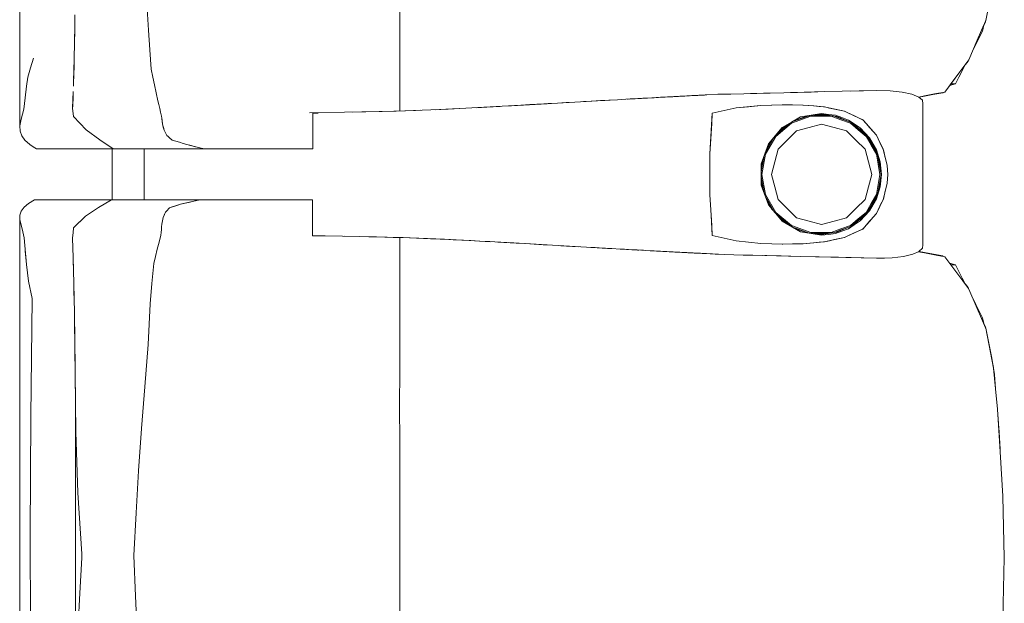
# Model space of a CAD drawing. Header units: millimetres. Extents: x -261 to 187, y -214 to 106.
# Tile 845 of 1056: x -201.013 to -200.241, y 9.912 to 10.37. Entities that reach past the tile are written whole.
import ezdxf

# ---------------------------------------------------------------- set-up
doc = ezdxf.new("R2010")
doc.units = ezdxf.units.MM
doc.header["$LTSCALE"] = 0.005
doc.header["$MEASUREMENT"] = 0
doc.layers.add('IFC-Elemento de mobília-Contorno', color=9, linetype='Continuous', lineweight=5)
doc.layers.add('IFC-Laje-Contorno', color=9, linetype='Continuous', lineweight=5)

msp = doc.modelspace()

# ---------------------------------------------------------------- linework, layer by layer
at = {"layer": 'IFC-Elemento de mobília-Contorno', "lineweight": 5}
for p, q in [((-201.01273, 10.45419), (-201.01265, 10.28658)), ((-200.9139, 10.39306), (-200.91165, 10.36155)), ((-200.71487, 10.38216), (-200.71486, 10.34025)), ((-200.96964, 10.36185), (-200.96949, 10.37365)), ((-200.25547, 10.36915), (-200.25392, 10.37699)), ((-200.25878, 10.36145), (-200.25547, 10.36915)), ((-200.2572, 10.36478), (-200.25577, 10.36803)), ((-200.25577, 10.36803), (-200.25562, 10.36882)), ((-200.25577, 10.36803), (-200.25562, 10.36882)), ((-200.96982, 10.35093), (-200.96964, 10.36185)), ((-200.96978, 10.35306), (-200.9697, 10.35846)), ((-200.91165, 10.36155), (-200.91071, 10.34623)), ((-200.2633, 10.35051), (-200.25802, 10.36088)), ((-200.2633, 10.35051), (-200.25802, 10.36088)), ((-200.26209, 10.35376), (-200.25878, 10.36145)), ((-200.26066, 10.35569), (-200.25802, 10.36088)), ((-200.25802, 10.36088), (-200.25706, 10.36546)), ((-200.25802, 10.36088), (-200.25706, 10.36546)), ((-200.25802, 10.36088), (-200.25706, 10.36546)), ((-200.97001, 10.34002), (-200.96982, 10.35093)), ((-200.96987, 10.348), (-200.96978, 10.35306)), ((-200.26871, 10.33837), (-200.26209, 10.35376)), ((-200.26555, 10.34573), (-200.2633, 10.35051)), ((-200.2654, 10.34607), (-200.26209, 10.35376)), ((-200.26539, 10.34609), (-200.2633, 10.35051)), ((-200.2633, 10.35051), (-200.26066, 10.35569)), ((-200.91071, 10.34623), (-200.90978, 10.33091)), ((-201.0044, 10.33215), (-201.0019, 10.33964)), ((-200.97031, 10.32887), (-200.97001, 10.34002)), ((-200.97017, 10.33238), (-200.97008, 10.33738)), ((-200.71487, 10.29817), (-200.71486, 10.34025)), ((-200.27648, 10.32459), (-200.27121, 10.33496)), ((-200.27582, 10.32887), (-200.26871, 10.33837)), ((-200.27384, 10.32978), (-200.27121, 10.33496)), ((-200.27136, 10.33466), (-200.26931, 10.33721)), ((-200.27121, 10.33496), (-200.27109, 10.33519)), ((-200.26931, 10.33721), (-200.26893, 10.33808)), ((-201.00628, 10.32482), (-201.0044, 10.33215)), ((-200.97062, 10.31773), (-200.97031, 10.32887)), ((-200.97046, 10.32356), (-200.97017, 10.33238)), ((-200.90978, 10.33091), (-200.90845, 10.32474)), ((-200.28766, 10.31303), (-200.27582, 10.32887)), ((-200.27819, 10.3257), (-200.27582, 10.32887)), ((-200.27648, 10.32459), (-200.27384, 10.32978)), ((-200.27582, 10.32887), (-200.27345, 10.33204)), ((-201.00746, 10.31772), (-201.00628, 10.32482)), ((-200.90845, 10.32474), (-200.90711, 10.31857)), ((-200.28766, 10.31303), (-200.27819, 10.3257)), ((-200.28529, 10.3162), (-200.28293, 10.31936)), ((-200.28389, 10.31807), (-200.27912, 10.31941)), ((-200.28293, 10.31936), (-200.27819, 10.3257)), ((-200.28293, 10.31936), (-200.27912, 10.31941)), ((-200.27912, 10.31941), (-200.27648, 10.32459)), ((-201.00849, 10.30862), (-201.00746, 10.31772)), ((-200.971, 10.30698), (-200.97078, 10.31347)), ((-200.90711, 10.31857), (-200.90445, 10.30624)), ((-200.45523, 10.31148), (-200.445, 10.31171)), ((-200.445, 10.31171), (-200.42455, 10.31216)), ((-200.445, 10.31171), (-200.42966, 10.31204)), ((-200.445, 10.31171), (-200.43989, 10.31182)), ((-200.43989, 10.31182), (-200.43478, 10.31193)), ((-200.43478, 10.31193), (-200.42966, 10.31204)), ((-200.42966, 10.31204), (-200.42455, 10.31216)), ((-200.42455, 10.31216), (-200.41382, 10.31245)), ((-200.41382, 10.31245), (-200.39772, 10.3129)), ((-200.41382, 10.31245), (-200.40846, 10.31261)), ((-200.40846, 10.31261), (-200.39772, 10.3129)), ((-200.40846, 10.31261), (-200.40309, 10.31275)), ((-200.40309, 10.31275), (-200.39236, 10.31305)), ((-200.40309, 10.31275), (-200.39772, 10.3129)), ((-200.39772, 10.3129), (-200.38163, 10.31335)), ((-200.39236, 10.31305), (-200.38163, 10.31335)), ((-200.38163, 10.31335), (-200.34113, 10.31425)), ((-200.36138, 10.3138), (-200.34113, 10.31425)), ((-200.36138, 10.3138), (-200.35125, 10.31403)), ((-200.35125, 10.31403), (-200.34113, 10.31425)), ((-200.34113, 10.31425), (-200.33032, 10.3139)), ((-200.33032, 10.3139), (-200.32089, 10.31292)), ((-200.32089, 10.31292), (-200.31333, 10.31132)), ((-200.29707, 10.311), (-200.28923, 10.3124)), ((-200.29551, 10.31152), (-200.28766, 10.31303)), ((-200.28923, 10.3124), (-200.28892, 10.31279)), ((-200.28923, 10.3124), (-200.28894, 10.31278)), ((-200.28766, 10.31303), (-200.28529, 10.3162)), ((-201.00952, 10.29952), (-201.00849, 10.30862)), ((-200.97122, 10.3005), (-200.971, 10.30698)), ((-200.97121, 10.30174), (-200.97091, 10.30973)), ((-200.97091, 10.30973), (-200.97086, 10.31119)), ((-200.90445, 10.30624), (-200.90371, 10.30321)), ((-200.62243, 10.30259), (-200.59923, 10.30393)), ((-200.61274, 10.30315), (-200.59123, 10.3044)), ((-200.60557, 10.30357), (-200.59123, 10.3044)), ((-200.60557, 10.30357), (-200.5984, 10.30398)), ((-200.5984, 10.30398), (-200.59123, 10.3044)), ((-200.59123, 10.3044), (-200.57768, 10.30517)), ((-200.59123, 10.3044), (-200.58445, 10.30478)), ((-200.58445, 10.30478), (-200.57768, 10.30517)), ((-200.57768, 10.30517), (-200.56412, 10.30595)), ((-200.5709, 10.30556), (-200.56412, 10.30595)), ((-200.5709, 10.30556), (-200.56895, 10.30567)), ((-200.56895, 10.30567), (-200.56484, 10.30591)), ((-200.56484, 10.30591), (-200.5567, 10.30636)), ((-200.56412, 10.30595), (-200.55081, 10.30669)), ((-200.56412, 10.30595), (-200.55747, 10.30632)), ((-200.55747, 10.30632), (-200.55414, 10.30651)), ((-200.5567, 10.30636), (-200.5499, 10.30674)), ((-200.5567, 10.30636), (-200.55414, 10.30651)), ((-200.5567, 10.30636), (-200.5549, 10.30646)), ((-200.55414, 10.30651), (-200.55081, 10.30669)), ((-200.55081, 10.30669), (-200.54416, 10.30706)), ((-200.54416, 10.30706), (-200.5375, 10.30744)), ((-200.54416, 10.30706), (-200.54083, 10.30725)), ((-200.54083, 10.30725), (-200.5375, 10.30744)), ((-200.5375, 10.30744), (-200.52565, 10.30808)), ((-200.5375, 10.30744), (-200.53073, 10.3078)), ((-200.5375, 10.30744), (-200.53412, 10.30762)), ((-200.53634, 10.3075), (-200.53412, 10.30762)), ((-200.53615, 10.30751), (-200.53227, 10.30772)), ((-200.53517, 10.30756), (-200.53431, 10.30761)), ((-200.5349, 10.30758), (-200.53431, 10.30761)), ((-200.53412, 10.30762), (-200.53073, 10.3078)), ((-200.53227, 10.30772), (-200.52812, 10.30795)), ((-200.53227, 10.30772), (-200.5302, 10.30784)), ((-200.53073, 10.3078), (-200.52565, 10.30808)), ((-200.53073, 10.3078), (-200.52735, 10.30799)), ((-200.5302, 10.30784), (-200.52812, 10.30795)), ((-200.52812, 10.30795), (-200.52481, 10.30812)), ((-200.52812, 10.30795), (-200.52524, 10.3081)), ((-200.52812, 10.30795), (-200.52542, 10.30809)), ((-200.52812, 10.30795), (-200.52715, 10.308)), ((-200.52735, 10.30799), (-200.52565, 10.30808)), ((-200.52565, 10.30808), (-200.51549, 10.30863)), ((-200.52565, 10.30808), (-200.52057, 10.30835)), ((-200.52565, 10.30808), (-200.52396, 10.30817)), ((-200.52396, 10.30817), (-200.52057, 10.30835)), ((-200.52396, 10.30817), (-200.52227, 10.30826)), ((-200.52237, 10.30826), (-200.52057, 10.30835)), ((-200.52057, 10.30835), (-200.51549, 10.30863)), ((-200.51719, 10.30854), (-200.51549, 10.30863)), ((-200.51549, 10.30863), (-200.51211, 10.30881)), ((-200.5138, 10.30872), (-200.51042, 10.30891)), ((-200.51042, 10.30891), (-200.50904, 10.30898)), ((-200.50904, 10.30898), (-200.50219, 10.30934)), ((-200.50904, 10.30898), (-200.50493, 10.3092)), ((-200.50904, 10.30898), (-200.50767, 10.30905)), ((-200.50767, 10.30905), (-200.50493, 10.3092)), ((-200.50767, 10.30905), (-200.50665, 10.30911)), ((-200.50493, 10.3092), (-200.50356, 10.30927)), ((-200.50356, 10.30927), (-200.50219, 10.30934)), ((-200.50237, 10.30933), (-200.5022, 10.30934)), ((-200.5022, 10.30934), (-200.5018, 10.30936)), ((-200.50219, 10.30934), (-200.49396, 10.30978)), ((-200.50219, 10.30934), (-200.49808, 10.30956)), ((-200.50219, 10.30934), (-200.49945, 10.30949)), ((-200.50219, 10.30934), (-200.50082, 10.30942)), ((-200.50082, 10.30942), (-200.49945, 10.30949)), ((-200.50082, 10.30942), (-200.49945, 10.30949)), ((-200.49984, 10.30947), (-200.49909, 10.30951)), ((-200.49952, 10.30948), (-200.49808, 10.30956)), ((-200.49909, 10.30951), (-200.49702, 10.30962)), ((-200.49808, 10.30956), (-200.49396, 10.30978)), ((-200.49808, 10.30956), (-200.49533, 10.3097)), ((-200.49808, 10.30956), (-200.49671, 10.30963)), ((-200.49702, 10.30962), (-200.49533, 10.3097)), ((-200.49702, 10.30962), (-200.49631, 10.30966)), ((-200.49671, 10.30963), (-200.49396, 10.30978)), ((-200.49537, 10.3097), (-200.49396, 10.30978)), ((-200.49396, 10.30978), (-200.48848, 10.31007)), ((-200.49396, 10.30978), (-200.49191, 10.30989)), ((-200.49259, 10.30985), (-200.49122, 10.30993)), ((-200.49191, 10.30989), (-200.48985, 10.30999)), ((-200.49122, 10.30993), (-200.48985, 10.30999)), ((-200.48985, 10.30999), (-200.48848, 10.31007)), ((-200.48985, 10.30999), (-200.48917, 10.31003)), ((-200.48917, 10.31003), (-200.48848, 10.31007)), ((-200.48848, 10.31007), (-200.48758, 10.31012)), ((-200.48758, 10.31012), (-200.48578, 10.31021)), ((-200.48668, 10.31016), (-200.48218, 10.31039)), ((-200.48668, 10.31016), (-200.48488, 10.31025)), ((-200.48578, 10.31021), (-200.48398, 10.3103)), ((-200.48488, 10.31025), (-200.48218, 10.31039)), ((-200.48398, 10.3103), (-200.48218, 10.31039)), ((-200.48398, 10.3103), (-200.48308, 10.31035)), ((-200.48308, 10.31035), (-200.48128, 10.31044)), ((-200.48218, 10.31039), (-200.47697, 10.31066)), ((-200.48218, 10.31039), (-200.48128, 10.31044)), ((-200.48218, 10.31039), (-200.48157, 10.31042)), ((-200.48173, 10.31041), (-200.47993, 10.31051)), ((-200.48173, 10.31041), (-200.48038, 10.31049)), ((-200.48128, 10.31044), (-200.47858, 10.31058)), ((-200.48128, 10.31044), (-200.47993, 10.31051)), ((-200.48038, 10.31049), (-200.47976, 10.31051)), ((-200.47993, 10.31051), (-200.47858, 10.31058)), ((-200.47993, 10.31051), (-200.47948, 10.31053)), ((-200.47948, 10.31053), (-200.47697, 10.31066)), ((-200.47858, 10.31058), (-200.47633, 10.31069)), ((-200.47858, 10.31058), (-200.47697, 10.31066)), ((-200.47858, 10.31058), (-200.47723, 10.31065)), ((-200.47858, 10.31058), (-200.47768, 10.31062)), ((-200.47858, 10.31058), (-200.47798, 10.31061)), ((-200.47813, 10.3106), (-200.47768, 10.31062)), ((-200.47768, 10.31062), (-200.47723, 10.31065)), ((-200.47723, 10.31065), (-200.47633, 10.31069)), ((-200.47723, 10.31065), (-200.47678, 10.31067)), ((-200.47697, 10.31066), (-200.47408, 10.31081)), ((-200.47697, 10.31066), (-200.47498, 10.31076)), ((-200.47697, 10.31066), (-200.47588, 10.31072)), ((-200.47588, 10.31072), (-200.47543, 10.31074)), ((-200.47543, 10.31074), (-200.47453, 10.31079)), ((-200.47501, 10.31076), (-200.47408, 10.31081)), ((-200.47408, 10.31081), (-200.46546, 10.31126)), ((-200.46546, 10.31126), (-200.45523, 10.31148)), ((-200.31333, 10.31132), (-200.308, 10.30914)), ((-200.308, 10.30914), (-200.30336, 10.31002)), ((-200.308, 10.30914), (-200.3051, 10.30656)), ((-200.30791, 10.30906), (-200.3049, 10.3096)), ((-200.3051, 10.30656), (-200.30471, 10.30381)), ((-200.3049, 10.3096), (-200.29707, 10.311)), ((-200.30336, 10.31002), (-200.29551, 10.31152)), ((-201.01056, 10.29559), (-201.00952, 10.29952)), ((-200.97122, 10.3005), (-200.97065, 10.29379)), ((-200.97121, 10.30174), (-200.97119, 10.30145)), ((-200.90371, 10.30321), (-200.90298, 10.30018)), ((-200.90298, 10.30018), (-200.90225, 10.29714)), ((-200.90225, 10.29714), (-200.90151, 10.29411)), ((-200.7855, 10.29677), (-200.75807, 10.29717)), ((-200.78305, 10.29657), (-200.78087, 10.29657)), ((-200.78305, 10.28177), (-200.78305, 10.29657)), ((-200.78087, 10.29657), (-200.77889, 10.29657)), ((-200.75817, 10.29717), (-200.74454, 10.29743)), ((-200.75156, 10.29729), (-200.74145, 10.2975)), ((-200.74454, 10.29743), (-200.73102, 10.29769)), ((-200.74145, 10.2975), (-200.72848, 10.29776)), ((-200.73102, 10.29769), (-200.71752, 10.29808)), ((-200.71957, 10.29802), (-200.71805, 10.29807)), ((-200.71805, 10.29807), (-200.71025, 10.29833)), ((-200.71752, 10.29808), (-200.70403, 10.29848)), ((-200.71025, 10.29833), (-200.70245, 10.29859)), ((-200.70403, 10.29848), (-200.69046, 10.29905)), ((-200.70245, 10.29859), (-200.69868, 10.29871)), ((-200.69046, 10.29905), (-200.67689, 10.29963)), ((-200.68649, 10.29922), (-200.67865, 10.29959)), ((-200.67865, 10.29959), (-200.6682, 10.30009)), ((-200.67689, 10.29963), (-200.66292, 10.30036)), ((-200.66292, 10.30036), (-200.64895, 10.30109)), ((-200.65477, 10.30078), (-200.64667, 10.30123)), ((-200.64895, 10.30109), (-200.61991, 10.30273)), ((-200.64895, 10.30109), (-200.64168, 10.3015)), ((-200.64667, 10.30123), (-200.63846, 10.30168)), ((-200.64667, 10.30123), (-200.63867, 10.30167)), ((-200.64168, 10.3015), (-200.63443, 10.30191)), ((-200.63867, 10.30167), (-200.63622, 10.30181)), ((-200.63443, 10.30191), (-200.61991, 10.30273)), ((-200.63443, 10.30191), (-200.62717, 10.30232)), ((-200.62717, 10.30232), (-200.61991, 10.30273)), ((-200.62717, 10.30232), (-200.62243, 10.30259)), ((-200.62243, 10.30259), (-200.6106, 10.30327)), ((-200.61991, 10.30273), (-200.61274, 10.30315)), ((-200.6142, 10.30307), (-200.6106, 10.30327)), ((-200.61395, 10.30308), (-200.60061, 10.30385)), ((-200.61274, 10.30315), (-200.60557, 10.30357)), ((-200.4717, 10.26449), (-200.46985, 10.29648)), ((-200.47124, 10.27249), (-200.46985, 10.29648)), ((-200.47078, 10.28048), (-200.46985, 10.29648)), ((-200.47031, 10.28848), (-200.46985, 10.29648)), ((-200.46985, 10.29648), (-200.45103, 10.30054)), ((-200.46985, 10.29648), (-200.46044, 10.29851)), ((-200.46044, 10.29851), (-200.45103, 10.30054)), ((-200.45103, 10.30054), (-200.43173, 10.3026)), ((-200.45103, 10.30054), (-200.44138, 10.30157)), ((-200.44138, 10.30157), (-200.43173, 10.3026)), ((-200.43173, 10.3026), (-200.41463, 10.30314)), ((-200.43173, 10.3026), (-200.42332, 10.30287)), ((-200.42332, 10.30287), (-200.4149, 10.30314)), ((-200.41495, 10.30314), (-200.40685, 10.30301)), ((-200.4149, 10.30314), (-200.41484, 10.30313)), ((-200.41463, 10.30314), (-200.3987, 10.30287)), ((-200.40685, 10.30301), (-200.39879, 10.30287)), ((-200.39879, 10.30287), (-200.3905, 10.30213)), ((-200.3987, 10.30287), (-200.39032, 10.30211)), ((-200.39237, 10.29486), (-200.38417, 10.29624)), ((-200.3905, 10.30213), (-200.38221, 10.30139)), ((-200.39032, 10.30211), (-200.38613, 10.30174)), ((-200.38613, 10.30174), (-200.38194, 10.30136)), ((-200.38417, 10.29624), (-200.37874, 10.29556)), ((-200.38252, 10.30142), (-200.38215, 10.30138)), ((-200.38221, 10.30139), (-200.36623, 10.298)), ((-200.38194, 10.30136), (-200.37797, 10.30051)), ((-200.37797, 10.30051), (-200.37397, 10.29965)), ((-200.374, 10.29966), (-200.37003, 10.29881)), ((-200.37003, 10.29881), (-200.36606, 10.29795)), ((-200.36651, 10.29806), (-200.36606, 10.29795)), ((-200.36623, 10.298), (-200.35901, 10.29466)), ((-200.36606, 10.29795), (-200.36242, 10.29624)), ((-200.36242, 10.29624), (-200.35878, 10.29453)), ((-200.30473, 10.19322), (-200.30471, 10.30381)), ((-201.01265, 10.28658), (-201.0116, 10.29166)), ((-201.0116, 10.29166), (-201.01056, 10.29559)), ((-200.97065, 10.29379), (-200.96561, 10.28865)), ((-200.96561, 10.28865), (-200.96056, 10.28353)), ((-200.90151, 10.29411), (-200.90135, 10.29262)), ((-200.90135, 10.29262), (-200.90085, 10.28814)), ((-200.90135, 10.29262), (-200.90118, 10.29112)), ((-200.90135, 10.29262), (-200.90101, 10.28963)), ((-200.90118, 10.29112), (-200.90101, 10.28963)), ((-200.90101, 10.28963), (-200.90085, 10.28814)), ((-200.47124, 10.27249), (-200.47031, 10.28848)), ((-200.47078, 10.28048), (-200.47031, 10.28848)), ((-200.42004, 10.27828), (-200.40773, 10.28858)), ((-200.4157, 10.28391), (-200.40717, 10.28971)), ((-200.41504, 10.28522), (-200.4078, 10.28935)), ((-200.4078, 10.28935), (-200.40056, 10.29348)), ((-200.40773, 10.28858), (-200.39265, 10.29405)), ((-200.40736, 10.28958), (-200.39381, 10.2945)), ((-200.40574, 10.29053), (-200.39553, 10.29431)), ((-200.40056, 10.29348), (-200.39237, 10.29486)), ((-200.39553, 10.29431), (-200.38417, 10.29558)), ((-200.39265, 10.29405), (-200.37662, 10.29405)), ((-200.39055, 10.29487), (-200.37911, 10.29487)), ((-200.38417, 10.29558), (-200.37207, 10.29387)), ((-200.37874, 10.29556), (-200.37331, 10.29488)), ((-200.37662, 10.29405), (-200.36909, 10.29131)), ((-200.37483, 10.29426), (-200.36882, 10.29208)), ((-200.37331, 10.29488), (-200.36818, 10.29297)), ((-200.37207, 10.29387), (-200.36083, 10.28911)), ((-200.36909, 10.29131), (-200.36155, 10.28858)), ((-200.36882, 10.29208), (-200.36196, 10.28959)), ((-200.36818, 10.29297), (-200.36306, 10.29106)), ((-200.36306, 10.29106), (-200.35851, 10.28803)), ((-200.36155, 10.28858), (-200.35539, 10.28341)), ((-200.36103, 10.2892), (-200.35488, 10.28404)), ((-200.36083, 10.28911), (-200.35118, 10.28161)), ((-200.35901, 10.29466), (-200.35178, 10.29132)), ((-200.35878, 10.29453), (-200.3515, 10.29111)), ((-200.35215, 10.29149), (-200.35172, 10.29124)), ((-200.35178, 10.29132), (-200.34912, 10.28827)), ((-200.3515, 10.29111), (-200.34891, 10.28812)), ((-201.01265, 10.28658), (-201.0125, 10.28247)), ((-201.0125, 10.28247), (-201.01113, 10.27875)), ((-200.96056, 10.28353), (-200.95002, 10.27568)), ((-200.90085, 10.28814), (-200.9005, 10.28688)), ((-200.9005, 10.28688), (-200.89982, 10.28436)), ((-200.9005, 10.28688), (-200.90016, 10.28562)), ((-200.90016, 10.28562), (-200.89948, 10.28311)), ((-200.89948, 10.28311), (-200.89899, 10.28208)), ((-200.89899, 10.28208), (-200.8985, 10.28105)), ((-200.8985, 10.28105), (-200.89801, 10.28002)), ((-200.78305, 10.26852), (-200.78305, 10.28177)), ((-200.4706, 10.28345), (-200.4706, 10.28346)), ((-200.42578, 10.27249), (-200.41504, 10.28522)), ((-200.42332, 10.27539), (-200.4157, 10.28391)), ((-200.41898, 10.28024), (-200.40977, 10.28794)), ((-200.41105, 10.27536), (-200.40385, 10.28256)), ((-200.40385, 10.28256), (-200.39401, 10.2852)), ((-200.39401, 10.2852), (-200.38417, 10.28783)), ((-200.38417, 10.28783), (-200.37433, 10.2852)), ((-200.37433, 10.2852), (-200.3645, 10.28256)), ((-200.3645, 10.28256), (-200.3573, 10.27536)), ((-200.35851, 10.28803), (-200.35397, 10.285)), ((-200.35539, 10.28341), (-200.34923, 10.27826)), ((-200.35488, 10.28404), (-200.34978, 10.27977)), ((-200.35397, 10.285), (-200.34653, 10.27704)), ((-200.35118, 10.28161), (-200.34378, 10.27189)), ((-200.34912, 10.28827), (-200.34646, 10.28521)), ((-200.34912, 10.28827), (-200.3438, 10.28216)), ((-200.34891, 10.28812), (-200.34372, 10.28211)), ((-200.34891, 10.28812), (-200.34631, 10.28511)), ((-200.34631, 10.28511), (-200.34372, 10.28211)), ((-200.3438, 10.28216), (-200.34113, 10.27911)), ((-200.34372, 10.28211), (-200.34113, 10.27911)), ((-201.01113, 10.27875), (-201.00864, 10.27519)), ((-201.00864, 10.27519), (-201.0048, 10.2718)), ((-200.95002, 10.27568), (-200.93951, 10.26852)), ((-200.89801, 10.28002), (-200.89752, 10.279)), ((-200.89752, 10.279), (-200.89642, 10.2781)), ((-200.89642, 10.2781), (-200.89531, 10.2772)), ((-200.89531, 10.2772), (-200.8931, 10.27541)), ((-200.8931, 10.27541), (-200.8874, 10.27365)), ((-200.8874, 10.27365), (-200.88454, 10.27277)), ((-200.47124, 10.27249), (-200.47078, 10.28048)), ((-200.42823, 10.26579), (-200.42148, 10.27745)), ((-200.42811, 10.26435), (-200.42004, 10.27828)), ((-200.42785, 10.26681), (-200.42329, 10.27544)), ((-200.41825, 10.26816), (-200.41105, 10.27536)), ((-200.3573, 10.27536), (-200.35009, 10.26816)), ((-200.34923, 10.27826), (-200.3452, 10.2713)), ((-200.34726, 10.27646), (-200.34451, 10.27171)), ((-200.34653, 10.27704), (-200.34113, 10.26763)), ((-200.34113, 10.27911), (-200.33983, 10.27642)), ((-200.34113, 10.27911), (-200.33707, 10.27064)), ((-200.34113, 10.27911), (-200.33978, 10.27629)), ((-200.33983, 10.27642), (-200.33852, 10.27373)), ((-200.33978, 10.27629), (-200.33843, 10.27346)), ((-200.33978, 10.27629), (-200.33707, 10.27064)), ((-200.33852, 10.27373), (-200.33722, 10.27103)), ((-200.33843, 10.27346), (-200.33707, 10.27064)), ((-201.0048, 10.2718), (-201.00214, 10.27016)), ((-201.00214, 10.27016), (-200.99948, 10.26852)), ((-200.99948, 10.26852), (-200.93951, 10.26852)), ((-200.93951, 10.26852), (-200.89824, 10.26852)), ((-200.91528, 10.22844), (-200.91528, 10.26852)), ((-200.89824, 10.26852), (-200.86818, 10.26852)), ((-200.88454, 10.27277), (-200.8817, 10.27189)), ((-200.8817, 10.27189), (-200.87156, 10.26936)), ((-200.8817, 10.27189), (-200.87494, 10.27021)), ((-200.8817, 10.27189), (-200.87831, 10.27105)), ((-200.87831, 10.27105), (-200.87494, 10.27021)), ((-200.87156, 10.26936), (-200.86818, 10.26852)), ((-200.86818, 10.26852), (-200.8662, 10.26852)), ((-200.8662, 10.26852), (-200.86424, 10.26852)), ((-200.86424, 10.26852), (-200.86231, 10.26852)), ((-200.86231, 10.26852), (-200.86039, 10.26852)), ((-200.86039, 10.26852), (-200.85847, 10.26852)), ((-200.85847, 10.26852), (-200.85655, 10.26852)), ((-200.85655, 10.26852), (-200.85462, 10.26852)), ((-200.85462, 10.26852), (-200.85267, 10.26852)), ((-200.85267, 10.26852), (-200.85069, 10.26852)), ((-200.85069, 10.26852), (-200.84868, 10.26852)), ((-200.84868, 10.26852), (-200.84662, 10.26852)), ((-200.84662, 10.26852), (-200.84452, 10.26852)), ((-200.84452, 10.26852), (-200.84236, 10.26852)), ((-200.84236, 10.26852), (-200.84018, 10.26852)), ((-200.84018, 10.26852), (-200.83798, 10.26852)), ((-200.83798, 10.26852), (-200.83579, 10.26852)), ((-200.83579, 10.26852), (-200.83364, 10.26852)), ((-200.83364, 10.26852), (-200.83154, 10.26852)), ((-200.83154, 10.26852), (-200.8295, 10.26852)), ((-200.8295, 10.26852), (-200.82756, 10.26852)), ((-200.82756, 10.26852), (-200.82573, 10.26852)), ((-200.82573, 10.26852), (-200.824, 10.26852)), ((-200.824, 10.26852), (-200.82234, 10.26852)), ((-200.82234, 10.26852), (-200.82072, 10.26852)), ((-200.82072, 10.26852), (-200.8191, 10.26852)), ((-200.8191, 10.26852), (-200.81744, 10.26852)), ((-200.81744, 10.26852), (-200.81573, 10.26852)), ((-200.81573, 10.26852), (-200.81391, 10.26852)), ((-200.81391, 10.26852), (-200.81197, 10.26852)), ((-200.81197, 10.26852), (-200.8099, 10.26852)), ((-200.8099, 10.26852), (-200.80771, 10.26852)), ((-200.80771, 10.26852), (-200.80542, 10.26852)), ((-200.80542, 10.26852), (-200.80305, 10.26852)), ((-200.80305, 10.26852), (-200.8006, 10.26852)), ((-200.8006, 10.26852), (-200.79809, 10.26852)), ((-200.79809, 10.26852), (-200.79553, 10.26852)), ((-200.79553, 10.26852), (-200.79295, 10.26852)), ((-200.79295, 10.26852), (-200.79037, 10.26852)), ((-200.79037, 10.26852), (-200.78784, 10.26852)), ((-200.78784, 10.26852), (-200.78539, 10.26852)), ((-200.78539, 10.26852), (-200.78305, 10.26852)), ((-200.4717, 10.26449), (-200.47124, 10.27249)), ((-200.42864, 10.26465), (-200.42578, 10.27249)), ((-200.42089, 10.25832), (-200.41825, 10.26816)), ((-200.35009, 10.26816), (-200.34746, 10.25832)), ((-200.3452, 10.2713), (-200.34118, 10.26434)), ((-200.34451, 10.27171), (-200.34174, 10.26692)), ((-200.34378, 10.27189), (-200.33914, 10.26059)), ((-200.34113, 10.26763), (-200.33819, 10.25827)), ((-200.33722, 10.27103), (-200.33591, 10.26834)), ((-200.33707, 10.27064), (-200.33572, 10.26781)), ((-200.33591, 10.26834), (-200.33354, 10.25861)), ((-200.33572, 10.26781), (-200.33423, 10.26159)), ((-200.4717, 10.24848), (-200.4717, 10.26449)), ((-200.43151, 10.25681), (-200.42864, 10.26465)), ((-200.43141, 10.25042), (-200.42914, 10.2633)), ((-200.43141, 10.25419), (-200.42919, 10.26316)), ((-200.43092, 10.24848), (-200.42811, 10.26435)), ((-200.42352, 10.24848), (-200.42089, 10.25832)), ((-200.34746, 10.25832), (-200.34482, 10.24848)), ((-200.34118, 10.26434), (-200.33978, 10.25641)), ((-200.34012, 10.26298), (-200.33898, 10.25655)), ((-200.33914, 10.26059), (-200.33755, 10.24848)), ((-200.33819, 10.25827), (-200.3372, 10.24847)), ((-200.3345, 10.26255), (-200.33423, 10.26159)), ((-200.33433, 10.26186), (-200.33432, 10.26183)), ((-200.33433, 10.26186), (-200.33354, 10.25861)), ((-200.33429, 10.26181), (-200.33381, 10.25977)), ((-200.33423, 10.26159), (-200.33275, 10.25537)), ((-200.33381, 10.25977), (-200.33275, 10.25537)), ((-200.33354, 10.25861), (-200.33275, 10.25537)), ((-200.43151, 10.25681), (-200.4315, 10.24013)), ((-200.43141, 10.24277), (-200.43141, 10.25419)), ((-200.33978, 10.25641), (-200.33838, 10.24848)), ((-200.33898, 10.25655), (-200.33756, 10.24848)), ((-200.33275, 10.25537), (-200.33217, 10.24847)), ((-200.4717, 10.23246), (-200.4717, 10.24848)), ((-200.43141, 10.24654), (-200.42913, 10.23365)), ((-200.43141, 10.24277), (-200.42918, 10.23377)), ((-200.43092, 10.24848), (-200.42811, 10.23261)), ((-200.42352, 10.24848), (-200.42089, 10.23864)), ((-200.34746, 10.23864), (-200.34482, 10.24848)), ((-200.34012, 10.23398), (-200.33861, 10.24251)), ((-200.33978, 10.24055), (-200.33838, 10.24848)), ((-200.33914, 10.23637), (-200.33755, 10.24848)), ((-200.33861, 10.24251), (-200.33756, 10.24848)), ((-200.3382, 10.23868), (-200.3372, 10.24847)), ((-200.33275, 10.24159), (-200.33217, 10.24847)), ((-200.4315, 10.24013), (-200.42578, 10.22447)), ((-200.42089, 10.23864), (-200.41825, 10.2288)), ((-200.35009, 10.2288), (-200.34746, 10.23864)), ((-200.34378, 10.22507), (-200.33914, 10.23637)), ((-200.34118, 10.23262), (-200.33978, 10.24055)), ((-200.34113, 10.22933), (-200.3382, 10.23868)), ((-200.33591, 10.22862), (-200.33354, 10.23835)), ((-200.33572, 10.22915), (-200.33423, 10.23537)), ((-200.3345, 10.23441), (-200.33423, 10.23537)), ((-200.33433, 10.2351), (-200.33354, 10.23835)), ((-200.33433, 10.2351), (-200.33432, 10.23513)), ((-200.3343, 10.23513), (-200.33381, 10.23719)), ((-200.33423, 10.23537), (-200.33275, 10.24159)), ((-200.33381, 10.23719), (-200.33275, 10.24159)), ((-200.33354, 10.23835), (-200.33275, 10.24159)), ((-201.00591, 10.22565), (-201.00104, 10.22844)), ((-201.00104, 10.22844), (-200.94079, 10.22844)), ((-200.9509, 10.22251), (-200.94079, 10.22844)), ((-200.94079, 10.22844), (-200.87164, 10.22844)), ((-200.92554, 10.22844), (-200.91528, 10.22844)), ((-200.88667, 10.22511), (-200.87164, 10.22844)), ((-200.88667, 10.22511), (-200.87915, 10.22678)), ((-200.87915, 10.22678), (-200.8754, 10.22761)), ((-200.8754, 10.22761), (-200.87164, 10.22844)), ((-200.87333, 10.22844), (-200.87032, 10.22844)), ((-200.87164, 10.22844), (-200.86966, 10.22844)), ((-200.87032, 10.22844), (-200.8675, 10.22844)), ((-200.86966, 10.22844), (-200.86769, 10.22844)), ((-200.86769, 10.22844), (-200.86573, 10.22844)), ((-200.86573, 10.22844), (-200.86379, 10.22844)), ((-200.86379, 10.22844), (-200.86188, 10.22844)), ((-200.86188, 10.22844), (-200.85997, 10.22844)), ((-200.85997, 10.22844), (-200.85807, 10.22844)), ((-200.85807, 10.22844), (-200.85616, 10.22844)), ((-200.85616, 10.22844), (-200.85424, 10.22844)), ((-200.85424, 10.22844), (-200.8523, 10.22844)), ((-200.8523, 10.22844), (-200.85033, 10.22844)), ((-200.85033, 10.22844), (-200.84832, 10.22844)), ((-200.84832, 10.22844), (-200.84627, 10.22844)), ((-200.84627, 10.22844), (-200.84418, 10.22844)), ((-200.84418, 10.22844), (-200.84203, 10.22844)), ((-200.84203, 10.22844), (-200.83986, 10.22844)), ((-200.83986, 10.22844), (-200.83768, 10.22844)), ((-200.83768, 10.22844), (-200.83551, 10.22844)), ((-200.83551, 10.22844), (-200.83338, 10.22844)), ((-200.83338, 10.22844), (-200.83129, 10.22844)), ((-200.83129, 10.22844), (-200.82929, 10.22844)), ((-200.82929, 10.22844), (-200.82737, 10.22844)), ((-200.82737, 10.22844), (-200.82556, 10.22844)), ((-200.82556, 10.22844), (-200.82386, 10.22844)), ((-200.82386, 10.22844), (-200.82221, 10.22844)), ((-200.82221, 10.22844), (-200.8206, 10.22844)), ((-200.8206, 10.22844), (-200.81899, 10.22844)), ((-200.81899, 10.22844), (-200.81735, 10.22844)), ((-200.81735, 10.22844), (-200.81564, 10.22844)), ((-200.81564, 10.22844), (-200.81383, 10.22844)), ((-200.81383, 10.22844), (-200.8119, 10.22844)), ((-200.8119, 10.22844), (-200.80984, 10.22844)), ((-200.80984, 10.22844), (-200.80766, 10.22844)), ((-200.80766, 10.22844), (-200.80539, 10.22844)), ((-200.80539, 10.22844), (-200.80303, 10.22844)), ((-200.80303, 10.22844), (-200.8006, 10.22844)), ((-200.8006, 10.22844), (-200.79811, 10.22844)), ((-200.79811, 10.22844), (-200.79557, 10.22844)), ((-200.79557, 10.22844), (-200.79301, 10.22844)), ((-200.79301, 10.22844), (-200.79044, 10.22844)), ((-200.79044, 10.22844), (-200.78793, 10.22844)), ((-200.78793, 10.22844), (-200.78549, 10.22844)), ((-200.78549, 10.22844), (-200.78317, 10.22844)), ((-200.78317, 10.21519), (-200.78317, 10.22844)), ((-200.4717, 10.23246), (-200.47124, 10.22447)), ((-200.42823, 10.23117), (-200.42148, 10.21951)), ((-200.42811, 10.23261), (-200.42004, 10.21868)), ((-200.42786, 10.23017), (-200.42332, 10.22157)), ((-200.41825, 10.2288), (-200.41105, 10.2216)), ((-200.3573, 10.2216), (-200.35009, 10.2288)), ((-200.34653, 10.21992), (-200.34113, 10.22933)), ((-200.3452, 10.22566), (-200.34118, 10.23262)), ((-200.34451, 10.22525), (-200.34174, 10.23003)), ((-200.33843, 10.2235), (-200.33572, 10.22915)), ((-200.33722, 10.22593), (-200.33591, 10.22862)), ((-201.01264, 10.21643), (-201.01149, 10.21975)), ((-201.01149, 10.21975), (-201.0093, 10.22279)), ((-201.0093, 10.22279), (-201.00591, 10.22565)), ((-200.96105, 10.21583), (-200.9509, 10.22251)), ((-200.89844, 10.21873), (-200.89769, 10.21961)), ((-200.89769, 10.21961), (-200.89544, 10.22227)), ((-200.89769, 10.21961), (-200.89694, 10.2205)), ((-200.89694, 10.2205), (-200.89619, 10.22138)), ((-200.89619, 10.22138), (-200.89544, 10.22227)), ((-200.89544, 10.22227), (-200.88667, 10.22511)), ((-200.89544, 10.22227), (-200.88886, 10.2244)), ((-200.89544, 10.22227), (-200.89325, 10.22298)), ((-200.89325, 10.22298), (-200.88886, 10.2244)), ((-200.88886, 10.2244), (-200.88667, 10.22511)), ((-200.47124, 10.22447), (-200.47078, 10.21648)), ((-200.47124, 10.22447), (-200.47031, 10.20848)), ((-200.42578, 10.22447), (-200.4204, 10.2181)), ((-200.42332, 10.22157), (-200.4157, 10.21305)), ((-200.41105, 10.2216), (-200.40385, 10.2144)), ((-200.3645, 10.2144), (-200.3573, 10.2216)), ((-200.35399, 10.21194), (-200.34653, 10.21992)), ((-200.35118, 10.21535), (-200.34378, 10.22507)), ((-200.34923, 10.2187), (-200.3452, 10.22566)), ((-200.34725, 10.22051), (-200.34451, 10.22525)), ((-200.34113, 10.21785), (-200.33978, 10.22067)), ((-200.34113, 10.21785), (-200.33983, 10.22054)), ((-200.33983, 10.22054), (-200.33852, 10.22324)), ((-200.33978, 10.22067), (-200.33843, 10.2235)), ((-200.33852, 10.22324), (-200.33722, 10.22593)), ((-200.33843, 10.2235), (-200.33707, 10.22632)), ((-201.01274, 10.06299), (-201.01264, 10.21643)), ((-201.01264, 10.21643), (-201.01255, 10.21273)), ((-201.01255, 10.21273), (-201.01135, 10.20787)), ((-200.97065, 10.20659), (-200.96105, 10.21583)), ((-200.90127, 10.20933), (-200.90072, 10.21198)), ((-200.901, 10.21066), (-200.90072, 10.21198)), ((-200.90072, 10.21198), (-200.90017, 10.21464)), ((-200.90017, 10.21464), (-200.89887, 10.2177)), ((-200.90017, 10.21464), (-200.89931, 10.21668)), ((-200.90017, 10.21464), (-200.89974, 10.21566)), ((-200.89974, 10.21566), (-200.89931, 10.21668)), ((-200.89887, 10.2177), (-200.89844, 10.21873)), ((-200.78317, 10.20039), (-200.78317, 10.21519)), ((-200.47078, 10.21648), (-200.47077, 10.2163)), ((-200.47078, 10.21648), (-200.46985, 10.20048)), ((-200.47078, 10.21648), (-200.47031, 10.20848)), ((-200.4204, 10.2181), (-200.41502, 10.21173)), ((-200.42004, 10.21868), (-200.40773, 10.20838)), ((-200.41898, 10.21672), (-200.40977, 10.20902)), ((-200.4157, 10.21305), (-200.40719, 10.20726)), ((-200.41502, 10.21173), (-200.40056, 10.20348)), ((-200.40385, 10.2144), (-200.39401, 10.21177)), ((-200.39401, 10.21177), (-200.38417, 10.20913)), ((-200.38417, 10.20913), (-200.37433, 10.21177)), ((-200.37433, 10.21177), (-200.3645, 10.2144)), ((-200.36155, 10.20838), (-200.35539, 10.21355)), ((-200.36104, 10.20776), (-200.35488, 10.21292)), ((-200.36083, 10.20785), (-200.35118, 10.21535)), ((-200.35851, 10.20893), (-200.35397, 10.21196)), ((-200.35539, 10.21355), (-200.34923, 10.2187)), ((-200.35488, 10.21292), (-200.34978, 10.21719)), ((-200.34912, 10.20869), (-200.3438, 10.2148)), ((-200.34912, 10.20869), (-200.34646, 10.21175)), ((-200.34891, 10.20885), (-200.34631, 10.21185)), ((-200.34631, 10.21185), (-200.34372, 10.21485)), ((-200.3438, 10.2148), (-200.34113, 10.21785)), ((-200.34372, 10.21485), (-200.34113, 10.21785)), ((-201.01135, 10.20787), (-201.01028, 10.2033)), ((-200.97094, 10.20268), (-200.97065, 10.20659)), ((-200.97094, 10.2026), (-200.97065, 10.20659)), ((-200.97065, 10.20659), (-200.96585, 10.21121)), ((-200.90193, 10.20302), (-200.90171, 10.20513)), ((-200.90171, 10.20513), (-200.90149, 10.20722)), ((-200.90149, 10.20722), (-200.90127, 10.20933)), ((-200.90127, 10.20933), (-200.901, 10.21066)), ((-200.47031, 10.20848), (-200.46985, 10.20048)), ((-200.40773, 10.20838), (-200.39265, 10.20291)), ((-200.40745, 10.20741), (-200.39381, 10.20245)), ((-200.40573, 10.20642), (-200.39553, 10.20265)), ((-200.37662, 10.20291), (-200.36909, 10.20565)), ((-200.37483, 10.2027), (-200.36882, 10.20488)), ((-200.37331, 10.20208), (-200.36818, 10.20399)), ((-200.37207, 10.20309), (-200.36083, 10.20785)), ((-200.36909, 10.20565), (-200.36155, 10.20838)), ((-200.36882, 10.20488), (-200.36189, 10.2074)), ((-200.36818, 10.20399), (-200.36306, 10.2059)), ((-200.36306, 10.2059), (-200.35851, 10.20893)), ((-200.35901, 10.2023), (-200.35178, 10.20564)), ((-200.35878, 10.20243), (-200.3515, 10.20585)), ((-200.35215, 10.20547), (-200.35172, 10.20572)), ((-200.35178, 10.20564), (-200.34912, 10.20869)), ((-200.3515, 10.20585), (-200.34891, 10.20885)), ((-201.01028, 10.2033), (-201.00922, 10.19872)), ((-201.00922, 10.19872), (-201.00746, 10.17777)), ((-200.97122, 10.19876), (-200.97094, 10.20268)), ((-200.97122, 10.1986), (-200.97094, 10.2026)), ((-200.97122, 10.1986), (-200.97099, 10.19057)), ((-200.90354, 10.19533), (-200.90216, 10.20092)), ((-200.90216, 10.20092), (-200.90193, 10.20302)), ((-200.78317, 10.20039), (-200.78098, 10.20039)), ((-200.78317, 10.20034), (-200.77338, 10.20019)), ((-200.78098, 10.20039), (-200.77898, 10.20039)), ((-200.77338, 10.20019), (-200.7598, 10.19999)), ((-200.7598, 10.19999), (-200.74647, 10.19974)), ((-200.75798, 10.19995), (-200.74647, 10.19974)), ((-200.74647, 10.19974), (-200.73315, 10.1995)), ((-200.73898, 10.1996), (-200.72474, 10.19923)), ((-200.73315, 10.1995), (-200.71987, 10.19911)), ((-200.72474, 10.19923), (-200.71213, 10.19889)), ((-200.71987, 10.19911), (-200.70659, 10.19873)), ((-200.71487, 10.19897), (-200.71486, 10.16613)), ((-200.70712, 10.19875), (-200.69069, 10.19805)), ((-200.70712, 10.19875), (-200.67557, 10.1974)), ((-200.70659, 10.19873), (-200.69319, 10.19817)), ((-200.69319, 10.19817), (-200.67978, 10.19762)), ((-200.69069, 10.19805), (-200.67557, 10.1974)), ((-200.69069, 10.19805), (-200.68213, 10.19769)), ((-200.68213, 10.19769), (-200.67563, 10.19741)), ((-200.67978, 10.19762), (-200.666, 10.19691)), ((-200.67978, 10.19762), (-200.67289, 10.19726)), ((-200.67289, 10.19726), (-200.666, 10.19691)), ((-200.66613, 10.19692), (-200.66492, 10.19685)), ((-200.666, 10.19691), (-200.65911, 10.19655)), ((-200.66492, 10.19685), (-200.65625, 10.19639)), ((-200.65911, 10.19655), (-200.65222, 10.1962)), ((-200.65625, 10.19639), (-200.64759, 10.19593)), ((-200.65625, 10.19639), (-200.64363, 10.19571)), ((-200.65222, 10.1962), (-200.64508, 10.1958)), ((-200.64759, 10.19593), (-200.64417, 10.19574)), ((-200.46985, 10.20048), (-200.45108, 10.19643)), ((-200.46985, 10.20048), (-200.46046, 10.19846)), ((-200.46046, 10.19846), (-200.45108, 10.19643)), ((-200.45108, 10.19643), (-200.43173, 10.19436)), ((-200.45108, 10.19643), (-200.4414, 10.1954)), ((-200.40056, 10.20348), (-200.39234, 10.20209)), ((-200.39553, 10.20265), (-200.38417, 10.20138)), ((-200.39265, 10.20291), (-200.37662, 10.20291)), ((-200.39237, 10.2021), (-200.38417, 10.20072)), ((-200.39056, 10.20209), (-200.3791, 10.2021)), ((-200.38417, 10.20138), (-200.37207, 10.20309)), ((-200.38417, 10.20072), (-200.37874, 10.2014)), ((-200.38221, 10.19557), (-200.36623, 10.19896)), ((-200.38194, 10.19561), (-200.37797, 10.19645)), ((-200.37874, 10.2014), (-200.37331, 10.20208)), ((-200.37797, 10.19645), (-200.37397, 10.19731)), ((-200.374, 10.1973), (-200.37003, 10.19815)), ((-200.37003, 10.19815), (-200.36606, 10.19901)), ((-200.36651, 10.1989), (-200.36606, 10.19901)), ((-200.36623, 10.19896), (-200.35901, 10.2023)), ((-200.36606, 10.19901), (-200.36242, 10.20072)), ((-200.36242, 10.20072), (-200.35878, 10.20243)), ((-201.00834, 10.18825), (-201.00746, 10.17777)), ((-200.971, 10.19097), (-200.97077, 10.18317)), ((-200.90632, 10.18415), (-200.90493, 10.18974)), ((-200.90493, 10.18974), (-200.90354, 10.19533)), ((-200.64508, 10.1958), (-200.63081, 10.19499)), ((-200.63794, 10.1954), (-200.62367, 10.19459)), ((-200.63081, 10.19499), (-200.62367, 10.19459)), ((-200.62958, 10.19493), (-200.62127, 10.19445)), ((-200.62367, 10.19459), (-200.61655, 10.19418)), ((-200.62127, 10.19445), (-200.61243, 10.19394)), ((-200.61655, 10.19418), (-200.60944, 10.19377)), ((-200.61655, 10.19418), (-200.5952, 10.19294)), ((-200.61243, 10.19394), (-200.60936, 10.19376)), ((-200.60944, 10.19377), (-200.60232, 10.19335)), ((-200.60944, 10.19377), (-200.5952, 10.19294)), ((-200.60232, 10.19335), (-200.5952, 10.19294)), ((-200.5952, 10.19294), (-200.56831, 10.19139)), ((-200.58848, 10.19255), (-200.57503, 10.19178)), ((-200.56831, 10.19139), (-200.56504, 10.19121)), ((-200.56831, 10.19139), (-200.55193, 10.19048)), ((-200.56831, 10.19139), (-200.56176, 10.19103)), ((-200.56831, 10.19139), (-200.54866, 10.19029)), ((-200.56504, 10.19121), (-200.56176, 10.19103)), ((-200.56176, 10.19103), (-200.55848, 10.19085)), ((-200.56176, 10.19103), (-200.55521, 10.19066)), ((-200.55848, 10.19085), (-200.55193, 10.19048)), ((-200.55521, 10.19066), (-200.55193, 10.19048)), ((-200.55193, 10.19048), (-200.54866, 10.19029)), ((-200.54866, 10.19029), (-200.54211, 10.18993)), ((-200.54211, 10.18993), (-200.53875, 10.18975)), ((-200.54211, 10.18993), (-200.53204, 10.18938)), ((-200.53875, 10.18975), (-200.53539, 10.18956)), ((-200.53875, 10.18975), (-200.53204, 10.18938)), ((-200.53539, 10.18956), (-200.53204, 10.18938)), ((-200.53539, 10.18956), (-200.53282, 10.18942)), ((-200.53282, 10.18942), (-200.53058, 10.1893)), ((-200.53204, 10.18938), (-200.52868, 10.18919)), ((-200.53058, 10.1893), (-200.52835, 10.18917)), ((-200.52868, 10.18919), (-200.52197, 10.18883)), ((-200.52868, 10.18919), (-200.52611, 10.18906)), ((-200.52868, 10.18919), (-200.52533, 10.18901)), ((-200.52835, 10.18917), (-200.52733, 10.18912)), ((-200.52533, 10.18901), (-200.52197, 10.18883)), ((-200.52533, 10.18901), (-200.52365, 10.18892)), ((-200.52365, 10.18892), (-200.52197, 10.18883)), ((-200.52197, 10.18883), (-200.51862, 10.18864)), ((-200.51862, 10.18864), (-200.51694, 10.18855)), ((-200.51694, 10.18855), (-200.51526, 10.18846)), ((-200.51526, 10.18846), (-200.51362, 10.18838)), ((-200.51362, 10.18838), (-200.51032, 10.1882)), ((-200.51362, 10.18838), (-200.51197, 10.18829)), ((-200.51197, 10.18829), (-200.50867, 10.18811)), ((-200.51032, 10.1882), (-200.50702, 10.18802)), ((-200.4414, 10.1954), (-200.43173, 10.19436)), ((-200.43173, 10.19436), (-200.41463, 10.19382)), ((-200.43173, 10.19436), (-200.41483, 10.19382)), ((-200.41495, 10.19382), (-200.40685, 10.19395)), ((-200.4149, 10.19382), (-200.41484, 10.19382)), ((-200.41463, 10.19382), (-200.3987, 10.19409)), ((-200.40685, 10.19395), (-200.39879, 10.19409)), ((-200.39879, 10.19409), (-200.3905, 10.19483)), ((-200.3987, 10.19409), (-200.39032, 10.19485)), ((-200.3905, 10.19483), (-200.38221, 10.19557)), ((-200.39032, 10.19485), (-200.38613, 10.19522)), ((-200.38613, 10.19522), (-200.38194, 10.19561)), ((-200.38276, 10.19552), (-200.38194, 10.19561)), ((-200.30783, 10.18788), (-200.30502, 10.19052)), ((-200.30502, 10.19052), (-200.30473, 10.19322)), ((-200.97087, 10.18659), (-200.97075, 10.18254)), ((-200.97087, 10.18659), (-200.97075, 10.18254)), ((-200.97077, 10.18317), (-200.97052, 10.17298)), ((-200.97075, 10.18254), (-200.9705, 10.17174)), ((-200.90771, 10.17856), (-200.90632, 10.18415)), ((-200.50867, 10.18811), (-200.50702, 10.18802)), ((-200.50702, 10.18802), (-200.49547, 10.18741)), ((-200.50702, 10.18802), (-200.50537, 10.18794)), ((-200.50702, 10.18802), (-200.50372, 10.18785)), ((-200.50537, 10.18794), (-200.50207, 10.18776)), ((-200.50372, 10.18785), (-200.50207, 10.18776)), ((-200.5028, 10.1878), (-200.50039, 10.18767)), ((-200.5028, 10.1878), (-200.50151, 10.18773)), ((-200.50207, 10.18776), (-200.50042, 10.18768)), ((-200.50151, 10.18773), (-200.49927, 10.18761)), ((-200.50151, 10.18773), (-200.50039, 10.18767)), ((-200.50132, 10.18772), (-200.50039, 10.18767)), ((-200.50042, 10.18768), (-200.49712, 10.1875)), ((-200.50042, 10.18768), (-200.49547, 10.18741)), ((-200.50042, 10.18768), (-200.49877, 10.18759)), ((-200.49927, 10.18761), (-200.49815, 10.18755)), ((-200.49927, 10.18761), (-200.49703, 10.18749)), ((-200.49877, 10.18759), (-200.49712, 10.1875)), ((-200.49818, 10.18755), (-200.49703, 10.18749)), ((-200.49712, 10.1875), (-200.49547, 10.18741)), ((-200.49703, 10.18749), (-200.49605, 10.18744)), ((-200.49703, 10.18749), (-200.49527, 10.1874)), ((-200.49547, 10.18741), (-200.49217, 10.18724)), ((-200.49382, 10.18732), (-200.49217, 10.18724)), ((-200.49217, 10.18724), (-200.49135, 10.18719)), ((-200.49135, 10.18719), (-200.4897, 10.18711)), ((-200.49053, 10.18715), (-200.4897, 10.18711)), ((-200.4897, 10.18711), (-200.48887, 10.18706)), ((-200.48887, 10.18706), (-200.48749, 10.18699)), ((-200.48749, 10.18699), (-200.4861, 10.18692)), ((-200.4861, 10.18692), (-200.48471, 10.18685)), ((-200.4861, 10.18692), (-200.48541, 10.18688)), ((-200.48471, 10.18685), (-200.48402, 10.18681)), ((-200.48471, 10.18685), (-200.48333, 10.18678)), ((-200.48471, 10.18685), (-200.47986, 10.1866)), ((-200.48402, 10.18681), (-200.48333, 10.18678)), ((-200.48333, 10.18678), (-200.48194, 10.18671)), ((-200.48333, 10.18678), (-200.48263, 10.18674)), ((-200.48263, 10.18674), (-200.48125, 10.18667)), ((-200.48263, 10.18674), (-200.48194, 10.18671)), ((-200.48263, 10.18674), (-200.48055, 10.18664)), ((-200.48125, 10.18667), (-200.48055, 10.18664)), ((-200.48055, 10.18664), (-200.47778, 10.1865)), ((-200.47986, 10.1866), (-200.4747, 10.18634)), ((-200.47986, 10.1866), (-200.47778, 10.1865)), ((-200.47986, 10.1866), (-200.47917, 10.18657)), ((-200.47778, 10.1865), (-200.4747, 10.18634)), ((-200.4747, 10.18634), (-200.46761, 10.18598)), ((-200.47415, 10.18631), (-200.46052, 10.18561)), ((-200.47146, 10.18617), (-200.46052, 10.18561)), ((-200.47054, 10.18612), (-200.46052, 10.18561)), ((-200.46761, 10.18598), (-200.46052, 10.18561)), ((-200.46052, 10.18561), (-200.45306, 10.18543)), ((-200.45306, 10.18543), (-200.44559, 10.18525)), ((-200.45306, 10.18543), (-200.43813, 10.18507)), ((-200.44559, 10.18525), (-200.43813, 10.18507)), ((-200.43813, 10.18507), (-200.40081, 10.18416)), ((-200.43813, 10.18507), (-200.43067, 10.18489)), ((-200.43813, 10.18507), (-200.41574, 10.18453)), ((-200.41574, 10.18453), (-200.40828, 10.18434)), ((-200.40828, 10.18434), (-200.40081, 10.18416)), ((-200.40081, 10.18416), (-200.37097, 10.18343)), ((-200.40081, 10.18416), (-200.34113, 10.18271)), ((-200.37097, 10.18343), (-200.34113, 10.18271)), ((-200.34113, 10.18271), (-200.33481, 10.18284)), ((-200.33481, 10.18284), (-200.3289, 10.18316)), ((-200.3289, 10.18316), (-200.3199, 10.18419)), ((-200.3199, 10.18419), (-200.31274, 10.18583)), ((-200.31274, 10.18583), (-200.30772, 10.18799)), ((-200.30807, 10.18784), (-200.30336, 10.18694)), ((-200.30793, 10.1879), (-200.29707, 10.18596)), ((-200.30793, 10.1879), (-200.3049, 10.18736)), ((-200.30793, 10.1879), (-200.28923, 10.18456)), ((-200.3049, 10.18736), (-200.29707, 10.18596)), ((-200.30336, 10.18694), (-200.29551, 10.18544)), ((-200.29707, 10.18596), (-200.28923, 10.18456)), ((-200.29551, 10.18544), (-200.28892, 10.18417)), ((-200.28923, 10.18456), (-200.28894, 10.18418)), ((-200.28923, 10.18456), (-200.28892, 10.18417)), ((-200.28923, 10.18456), (-200.28892, 10.18417)), ((-200.28923, 10.18456), (-200.28892, 10.18417)), ((-200.28892, 10.18417), (-200.28766, 10.18393)), ((-200.28766, 10.18393), (-200.28293, 10.1776)), ((-201.00746, 10.17777), (-201.00577, 10.1647)), ((-200.97052, 10.17298), (-200.97028, 10.16279)), ((-200.90909, 10.16281), (-200.90771, 10.17856)), ((-200.28389, 10.17889), (-200.27912, 10.17755)), ((-200.28293, 10.1776), (-200.27912, 10.17755)), ((-200.28293, 10.1776), (-200.27819, 10.17126)), ((-200.27912, 10.17755), (-200.27648, 10.17237)), ((-200.71486, 10.12999), (-200.71486, 10.16613)), ((-200.27819, 10.17126), (-200.27345, 10.16492)), ((-200.27648, 10.17237), (-200.27384, 10.16718)), ((-200.27384, 10.16718), (-200.27121, 10.162)), ((-201.00577, 10.1647), (-201.00299, 10.15104)), ((-200.97028, 10.16279), (-200.96991, 10.13965)), ((-200.97026, 10.16155), (-200.97024, 10.16094)), ((-200.97024, 10.16094), (-200.97001, 10.14578)), ((-200.91047, 10.14707), (-200.90909, 10.16281)), ((-200.27345, 10.16492), (-200.26893, 10.15888)), ((-200.27136, 10.1623), (-200.26931, 10.15975)), ((-200.27136, 10.16229), (-200.26931, 10.15975)), ((-200.27121, 10.162), (-200.27109, 10.16177)), ((-200.27121, 10.162), (-200.27109, 10.16177)), ((-200.26931, 10.15975), (-200.26893, 10.15888)), ((-200.26931, 10.15975), (-200.26893, 10.15888)), ((-200.26893, 10.15888), (-200.26871, 10.15859)), ((-200.26871, 10.15859), (-200.26209, 10.1432)), ((-201.00414, 10.05854), (-201.00299, 10.15104)), ((-200.26555, 10.15123), (-200.2633, 10.14645)), ((-200.2654, 10.15089), (-200.2633, 10.14645)), ((-200.2654, 10.15089), (-200.26209, 10.1432)), ((-200.91122, 10.13103), (-200.91047, 10.14707)), ((-200.2633, 10.14645), (-200.26066, 10.14127)), ((-200.26209, 10.1432), (-200.25878, 10.13551)), ((-200.96991, 10.13965), (-200.96962, 10.1188)), ((-200.9699, 10.13874), (-200.96989, 10.13844)), ((-200.96989, 10.13844), (-200.96969, 10.12353)), ((-200.26066, 10.14127), (-200.25802, 10.13608)), ((-200.25878, 10.13551), (-200.25562, 10.12814)), ((-200.25802, 10.13608), (-200.25706, 10.1315)), ((-200.91198, 10.11499), (-200.91122, 10.13103)), ((-200.71487, 10.09419), (-200.71486, 10.12999)), ((-200.2572, 10.13218), (-200.25577, 10.12893)), ((-200.2572, 10.13217), (-200.25577, 10.12893)), ((-200.2572, 10.13217), (-200.25577, 10.12893)), ((-200.25577, 10.12893), (-200.25562, 10.12814)), ((-200.25577, 10.12893), (-200.25562, 10.12814)), ((-200.25562, 10.12814), (-200.25547, 10.12781)), ((-200.25547, 10.12781), (-200.24926, 10.09643)), ((-200.25547, 10.12781), (-200.25236, 10.11212)), ((-200.25547, 10.12781), (-200.25392, 10.11997)), ((-200.96962, 10.1188), (-200.96947, 10.10746)), ((-200.25392, 10.11997), (-200.25236, 10.11212)), ((-200.96962, 10.11834), (-200.96959, 10.11645)), ((-200.96959, 10.11645), (-200.96936, 10.0988)), ((-200.91454, 10.082), (-200.91198, 10.11499)), ((-200.25236, 10.11212), (-200.25081, 10.10427)), ((-200.96947, 10.10746), (-200.96932, 10.09611)), ((-200.25151, 10.10779), (-200.25094, 10.105)), ((-200.25149, 10.10771), (-200.25094, 10.105)), ((-200.25148, 10.10767), (-200.25094, 10.105)), ((-200.25094, 10.105), (-200.24933, 10.09703)), ((-200.25081, 10.10427), (-200.24926, 10.09643)), ((-200.96932, 10.09611), (-200.96925, 10.09053)), ((-200.24933, 10.09703), (-200.24927, 10.09648)), ((-200.24926, 10.09643), (-200.24773, 10.08037)), ((-200.24926, 10.09643), (-200.24865, 10.09157)), ((-200.9693, 10.09413), (-200.96929, 10.09331)), ((-200.96929, 10.09331), (-200.96898, 10.06968)), ((-200.96923, 10.08897), (-200.96901, 10.07174)), ((-200.7149, 10.06754), (-200.71487, 10.09419)), ((-200.24865, 10.09157), (-200.24773, 10.08037)), ((-200.91717, 10.04919), (-200.91454, 10.082)), ((-200.24773, 10.08037), (-200.2462, 10.06431)), ((-200.96901, 9.81062), (-200.96901, 10.07174)), ((-200.96898, 10.06968), (-200.9687, 10.04652)), ((-200.7149, 10.06754), (-200.71486, 10.0377)), ((-201.01274, 10.06299), (-201.01273, 9.85305)), ((-201.00444, 9.96616), (-201.00414, 10.05854)), ((-200.2462, 10.06431), (-200.24514, 10.04755)), ((-200.24618, 10.06396), (-200.24617, 10.06389)), ((-200.24617, 10.06389), (-200.24525, 10.04942)), ((-200.24528, 10.04984), (-200.24501, 10.04643)), ((-200.9687, 10.04652), (-200.96717, 9.99887)), ((-200.91955, 10.01592), (-200.91717, 10.04919)), ((-200.24514, 10.04755), (-200.24407, 10.03079)), ((-200.24501, 10.04643), (-200.24407, 10.03079)), ((-200.24501, 10.04643), (-200.2442, 10.03298)), ((-200.71486, 10.0377), (-200.71486, 10.00154)), ((-200.2442, 10.03298), (-200.24416, 10.03221)), ((-200.24407, 10.03079), (-200.24218, 9.99626)), ((-200.92148, 9.98304), (-200.91955, 10.01592)), ((-200.96717, 9.99887), (-200.96408, 9.95086)), ((-200.71488, 9.96613), (-200.71486, 10.00154)), ((-200.24218, 9.99626), (-200.24091, 9.94791)), ((-200.24218, 9.99626), (-200.24091, 9.94791)), ((-200.92329, 9.94957), (-200.92148, 9.98304)), ((-201.00444, 9.96616), (-201.00424, 9.87802)), ((-200.71488, 9.96613), (-200.71487, 9.93405)), ((-200.96408, 9.95086), (-200.96392, 9.94957)), ((-200.96408, 9.95086), (-200.96401, 9.95021)), ((-200.96408, 9.94774), (-200.96392, 9.94957)), ((-200.96401, 9.95021), (-200.96392, 9.94957)), ((-200.96401, 9.94866), (-200.96392, 9.94957)), ((-200.92329, 9.94957), (-200.92192, 9.91772)), ((-200.96556, 9.9201), (-200.96408, 9.94774)), ((-200.96408, 9.94774), (-200.96401, 9.94866)), ((-200.24218, 9.89956), (-200.24091, 9.94791)), ((-200.71487, 9.89658), (-200.71487, 9.93405)), ((-200.96704, 9.89245), (-200.96556, 9.9201)), ((-200.92192, 9.91772), (-200.92048, 9.8862))]:
    msp.add_line(p, q, dxfattribs=at)
at = {"layer": 'IFC-Laje-Contorno', "lineweight": 5}
msp.add_line((-200.94027, 10.22844), (-200.94027, 10.26852), dxfattribs=at)

doc.saveas('drawing.dxf')
